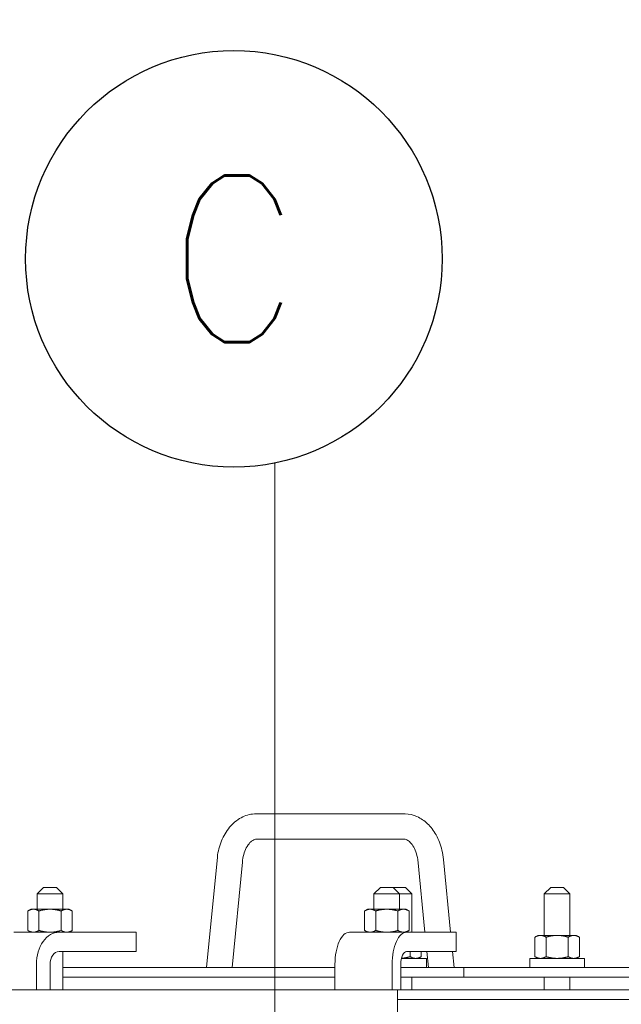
# Model space of a CAD drawing. Header units: inches. Extents: x 1 to 669, y 0 to 417.
# Tile 280 of 317: x 543 to 555, y 265 to 284. Entities that reach past the tile are written whole.
import ezdxf
from ezdxf.enums import TextEntityAlignment as Align

# ---------------------------------------------------------------- set-up
doc = ezdxf.new("R2010")
doc.units = ezdxf.units.IN
doc.header["$LTSCALE"] = 12
doc.header["$MEASUREMENT"] = 0
doc.layers.get('0').update_dxf_attribs({"linetype": 'CONTINUOUS'})
doc.layers.add('D', color=2, linetype='CONTINUOUS')
doc.layers.add('Leader', color=41, linetype='CONTINUOUS', lineweight=13)
doc.styles.get("Standard").update_dxf_attribs({"font": 'SIMPLEX.SHX', "width": 0.875})
doc.dimstyles.new('STANDARD$0', dxfattribs={"dimscale": 32, "dimtxt": 0.09375, "dimasz": 0.0625, "dimexe": 0.03125, "dimexo": 0.03125, "dimgap": 0.03125, "dimtad": 1, "dimtih": 1, "dimtoh": 1, "dimdec": 4, "dimzin": 12, "dimdsep": 46, "dimlunit": 5, "dimtxsty": 'Standard', "dimcen": -0.03125, "dimclrd": 256, "dimclre": 256, "dimclrt": 256, "dimadec": 0, "dimazin": 0, "dimtfac": 0.875, "dimtdec": 4, "dimtofl": 0, "dimtmove": 0, "dimatfit": 3, "dimfxl": 0, "dimtolj": 1, "dimtzin": 12, "dimlwd": 13, "dimlwe": 13, "dimarcsym": 0})

# ---------------------------------------------------------------- blocks, each defined once
blk = doc.blocks.new('*D19')
at = {"layer": 'D', "linetype": 'Continuous', "lineweight": 13}
for p, q in [((530.771, 253.276), (530.771, 298.609)), ((562.271, 290.106), (562.271, 298.609)), ((532.771, 297.609), (560.271, 297.609))]:
    blk.add_line(p, q, dxfattribs=at)
at = {"layer": 'D', "linetype": 'Continuous'}
for points in [[(532.771, 297.942), (532.771, 297.276), (530.771, 297.609)], [(560.271, 297.942), (560.271, 297.276), (562.271, 297.609)]]:
    blk.add_solid(points, dxfattribs=at)
at = {"layer": 'D', "linetype": 'Continuous', "lineweight": -3, "insert": (546.555, 301.671), "char_height": 3, "attachment_point": 5}
blk.add_mtext('\\A1;31{\\H0.875x;\\S1/2;}{}{\\C2;%%p1}', dxfattribs=at)

msp = doc.modelspace()

# ---------------------------------------------------------------- linework, layer by layer
at = {"lineweight": 0}
for p, q in [((550.78957, 268.58582), (547.93005, 268.58582)), ((550.74036, 268.09069), (547.88518, 268.09069)), ((547.1322, 267.74136), (546.91823, 265.58826)), ((547.62252, 267.64391), (547.41823, 265.58826)), ((551.18094, 266.27576), (551.04013, 267.69264)), ((551.68094, 266.27576), (551.54013, 267.69264)), ((543.74431, 267.15076), (543.61931, 267.02576)), ((543.74431, 267.15076), (543.99431, 267.15076)), ((543.99431, 267.15076), (544.11931, 267.02576)), ((550.31222, 267.15076), (550.18722, 267.02576)), ((550.31222, 267.15076), (550.56222, 267.15076)), ((550.56222, 267.15076), (550.80191, 267.15076)), ((550.56222, 267.15076), (550.68722, 267.02576)), ((550.80191, 267.15076), (550.92691, 267.02576)), ((553.63448, 267.15076), (553.50948, 267.02576)), ((553.63448, 267.15076), (553.88448, 267.15076)), ((553.88448, 267.15076), (554.00948, 267.02576)), ((544.11931, 267.02576), (543.61931, 267.02576)), ((543.61931, 266.72376), (543.61931, 267.02576)), ((544.11931, 266.72376), (544.11931, 267.02576)), ((550.68722, 267.02576), (550.18722, 267.02576)), ((550.18722, 266.72376), (550.18722, 267.02576)), ((550.92691, 267.02576), (550.68722, 267.02576)), ((550.68722, 266.72376), (550.68722, 267.02576)), ((550.92691, 266.27576), (550.92691, 267.02576)), ((554.00948, 267.02576), (553.50948, 267.02576)), ((553.50948, 266.21326), (553.50948, 267.02576)), ((554.00948, 266.21326), (554.00948, 267.02576)), ((543.49431, 266.72376), (543.4363, 266.69026)), ((543.4363, 266.69026), (543.4363, 266.30925)), ((543.54455, 266.72376), (543.49431, 266.72376)), ((543.86931, 266.72376), (543.54455, 266.72376)), ((543.6528, 266.69026), (543.6528, 266.30925)), ((544.19407, 266.72376), (543.86931, 266.72376)), ((544.08582, 266.69026), (544.08582, 266.30925)), ((544.24431, 266.72376), (544.19407, 266.72376)), ((544.24431, 266.72376), (544.30232, 266.69026)), ((544.30232, 266.69026), (544.30232, 266.30925)), ((550.06222, 266.72376), (550.0042, 266.69026)), ((550.0042, 266.69026), (550.0042, 266.30925)), ((550.11246, 266.72376), (550.06222, 266.72376)), ((550.43722, 266.72376), (550.11246, 266.72376)), ((550.22071, 266.69026), (550.22071, 266.30925)), ((550.76198, 266.72376), (550.43722, 266.72376)), ((550.65372, 266.69026), (550.65372, 266.30925)), ((550.81222, 266.72376), (550.76198, 266.72376)), ((550.81222, 266.72376), (550.87023, 266.69026)), ((550.87023, 266.69026), (550.87023, 266.30925)), ((543.1622, 266.27576), (544.04609, 266.27576)), ((543.49431, 266.27576), (543.4363, 266.30925)), ((545.54869, 266.27576), (544.04609, 266.27576)), ((544.24431, 266.27576), (544.30232, 266.30925)), ((545.54869, 265.90076), (545.54869, 266.27576)), ((549.71009, 266.27576), (550.82385, 266.27576)), ((550.06222, 266.27576), (550.0042, 266.30925)), ((550.81222, 266.27576), (550.87023, 266.30925)), ((551.78858, 266.27576), (550.82385, 266.27576)), ((551.78858, 265.90076), (551.78858, 266.27576)), ((553.38447, 266.21326), (553.32645, 266.17976)), ((553.32645, 265.79875), (553.32645, 266.17976)), ((553.43471, 266.21326), (553.38447, 266.21326)), ((553.75947, 266.21326), (553.43471, 266.21326)), ((553.54296, 265.79875), (553.54296, 266.17976)), ((554.08423, 266.21326), (553.75947, 266.21326)), ((553.97597, 265.79875), (553.97597, 266.17976)), ((554.13447, 266.21326), (554.08423, 266.21326)), ((554.13447, 266.21326), (554.19248, 266.17976)), ((554.19248, 265.79875), (554.19248, 266.17976)), ((544.04609, 265.90076), (545.54869, 265.90076)), ((544.11931, 265.15076), (544.11931, 265.90076)), ((550.82385, 265.90076), (551.78858, 265.90076)), ((550.89341, 265.79875), (550.89341, 265.90076)), ((551.0519, 265.76526), (551.10991, 265.79875)), ((551.10991, 265.79875), (551.10991, 265.90076)), ((551.24926, 265.58826), (551.2182, 265.90076)), ((551.74926, 265.58826), (551.7182, 265.90076)), ((553.38447, 265.76526), (553.32645, 265.79875)), ((554.13447, 265.76526), (554.19248, 265.79875)), ((543.60414, 265.65076), (543.60414, 265.15076)), ((543.86931, 265.15076), (543.86931, 265.65076)), ((549.42635, 265.58826), (544.11931, 265.58826)), ((549.42635, 265.15076), (549.42635, 265.65076)), ((550.5401, 265.65076), (550.5401, 265.15076)), ((550.71035, 265.15076), (550.71035, 265.65076)), ((551.93793, 265.58826), (550.71035, 265.58826)), ((551.2084, 265.76526), (550.72296, 265.76526)), ((551.2084, 265.76526), (551.2084, 265.58826)), ((551.93793, 265.58826), (556.33375, 265.58826)), ((551.93793, 265.40076), (551.93793, 265.58826)), ((554.29097, 265.76526), (553.22797, 265.76526)), ((553.22797, 265.76526), (553.22797, 265.58826)), ((554.29097, 265.76526), (554.29097, 265.58826)), ((544.11931, 265.40076), (549.42635, 265.40076)), ((550.71035, 265.40076), (551.93793, 265.40076)), ((550.92691, 265.15076), (550.92691, 265.40076)), ((556.33375, 265.40076), (551.93793, 265.40076)), ((553.50948, 265.15076), (553.50948, 265.40076)), ((554.00948, 265.15076), (554.00948, 265.40076)), ((550.64625, 265.15076), (534.27125, 265.15076)), ((550.64625, 265.15076), (550.64625, 264.96326)), ((550.64625, 265.15076), (573.89625, 265.15076)), ((573.89625, 264.96326), (550.64625, 264.96326)), ((550.64625, 264.96326), (550.64625, 255.96326))]:
    msp.add_line(p, q, dxfattribs=at)
for centre, major_axis, ratio, start_param, end_param in [((550.76496, 268.33826), (0.04874, 0.2452), 0.70022527, 0.10326615, 0.13828485), ((550.76496, 268.33826), (-0.04874, -0.2452), 0.70022527, 0.13828485, 0.20852437), ((547.37736, 267.69264), (-0.24501, 0.04968), 0.19490504, 0.01600006, 0.01974916), ((547.37736, 267.69264), (0.24501, -0.04968), 0.19490504, 0.01974916, 0.02571614), ((544.04609, 265.65076), (0, 0.625), 0.70710678, 0, 1.57079633), ((550.82385, 265.65076), (0, 0.625), 0.4539905, 0, 1.57079633)]:
    msp.add_ellipse(centre, major_axis=major_axis, ratio=ratio, start_param=start_param, end_param=end_param, dxfattribs=at)
at = {"lineweight": 0, "extrusion": (3.91276e-16, -4.78257e-34, -1)}
msp.add_ellipse((549.71009, 265.65076), major_axis=(0, 0.625), ratio=0.4539905, start_param=-1.57079633, end_param=0, dxfattribs=at)
at = {"lineweight": 0, "extrusion": (3.14018e-16, -4.69645e-32, -1)}
msp.add_ellipse((544.04609, 265.65076), major_axis=(0, 0.25), ratio=0.70710678, start_param=-1.57079633, end_param=0, dxfattribs=at)
at = {"lineweight": 0, "extrusion": (2.44548e-16, 4.90049e-32, -1)}
msp.add_ellipse((550.82385, 265.65076), major_axis=(0, 0.25), ratio=0.4539905, start_param=-1.57079633, end_param=0, dxfattribs=at)
at = {"lineweight": 0}
for points, knots in [([(547.13222, 267.74155), (547.14512, 267.85027), (547.17226, 267.95761), (547.25207, 268.15383), (547.30596, 268.2452), (547.43524, 268.39873), (547.51254, 268.46317), (547.67686, 268.55105), (547.76544, 268.57768), (547.87029, 268.58581), (547.88641, 268.58643), (547.91279, 268.58643), (547.92305, 268.58618), (547.9333, 268.58567)], [0, 0, 0, 0, 0.32992909, 0.32992909, 0.66211561, 0.66211561, 0.99286622, 0.99286622, 1.30396643, 1.30396643, 1.36028403, 1.36028403, 1.39614872, 1.39614872, 1.39614872, 1.39614872]), ([(550.79574, 268.58567), (550.87432, 268.5818), (550.95308, 268.56259), (551.09987, 268.49726), (551.16941, 268.44995), (551.29615, 268.33044), (551.35354, 268.25509), (551.44938, 268.08265), (551.48735, 267.98207), (551.52551, 267.81743), (551.53511, 267.7552), (551.54013, 267.69264)], [0, 0, 0, 0, 0.27491961, 0.27491961, 0.55586294, 0.55586294, 0.8597459, 0.8597459, 1.18624901, 1.18624901, 1.37493829, 1.37493829, 1.37493829, 1.37493829]), ([(547.89039, 268.0913), (547.87044, 268.08935), (547.8483, 268.08274), (547.80548, 268.05653), (547.78697, 268.04192), (547.74332, 267.99665), (547.71776, 267.9613), (547.67627, 267.88148), (547.65913, 267.83724), (547.63426, 267.74414), (547.626, 267.69432), (547.62254, 267.6442)], [0, 0, 0, 0, 0.190176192, 0.190176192, 0.31511289, 0.31511289, 0.485235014, 0.485235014, 0.639915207, 0.639915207, 0.791235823, 0.791235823, 0.791235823, 0.791235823]), ([(551.04013, 267.69264), (551.03332, 267.74487), (551.02117, 267.79594), (550.98892, 267.88729), (550.96842, 267.92882), (550.92441, 267.99626), (550.90049, 268.0233), (550.85495, 268.06251), (550.83312, 268.07502), (550.79144, 268.09104), (550.77257, 268.09323), (550.75283, 268.0913)], [0, 0, 0, 0, 0.160299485, 0.160299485, 0.319595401, 0.319595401, 0.47501792, 0.47501792, 0.631872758, 0.631872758, 0.820032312, 0.820032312, 0.820032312, 0.820032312])]:
    msp.add_open_spline(points, degree=3, knots=knots, dxfattribs=at)
for points, weights in [([(543.54455, 266.72376), (543.49431, 266.72376), (543.4363, 266.69026)], [1, 1.0379548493, 1]), ([(543.6528, 266.69026), (543.59479, 266.72376), (543.54455, 266.72376)], [1, 1.0379548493, 1]), ([(543.86931, 266.72376), (543.76883, 266.72376), (543.6528, 266.69026)], [1, 1.0379548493, 1]), ([(544.08582, 266.69026), (543.96979, 266.72376), (543.86931, 266.72376)], [1, 1.0379548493, 1]), ([(544.19407, 266.72376), (544.14383, 266.72376), (544.08582, 266.69026)], [1, 1.0379548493, 1]), ([(544.30232, 266.69026), (544.24431, 266.72376), (544.19407, 266.72376)], [1, 1.0379548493, 1]), ([(550.11246, 266.72376), (550.06222, 266.72376), (550.0042, 266.69026)], [1, 1.0379548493, 1]), ([(550.22071, 266.69026), (550.1627, 266.72376), (550.11246, 266.72376)], [1, 1.0379548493, 1]), ([(550.43722, 266.72376), (550.33674, 266.72376), (550.22071, 266.69026)], [1, 1.0379548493, 1]), ([(550.65372, 266.69026), (550.5377, 266.72376), (550.43722, 266.72376)], [1, 1.0379548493, 1]), ([(550.76198, 266.72376), (550.71174, 266.72376), (550.65372, 266.69026)], [1, 1.0379548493, 1]), ([(550.87023, 266.69026), (550.81222, 266.72376), (550.76198, 266.72376)], [1, 1.0379548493, 1]), ([(543.4363, 266.30925), (543.49431, 266.27576), (543.54455, 266.27576)], [1, 1.0379548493, 1]), ([(543.54455, 266.27576), (543.59479, 266.27576), (543.6528, 266.30925)], [1, 1.0379548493, 1]), ([(543.6528, 266.30925), (543.76883, 266.27576), (543.86931, 266.27576)], [1, 1.0379548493, 1]), ([(543.86931, 266.27576), (543.96979, 266.27576), (544.08582, 266.30925)], [1, 1.0379548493, 1]), ([(544.08582, 266.30925), (544.14383, 266.27576), (544.19407, 266.27576)], [1, 1.0379548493, 1]), ([(544.19407, 266.27576), (544.24431, 266.27576), (544.30232, 266.30925)], [1, 1.0379548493, 1]), ([(550.0042, 266.30925), (550.06222, 266.27576), (550.11246, 266.27576)], [1, 1.0379548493, 1]), ([(550.11246, 266.27576), (550.1627, 266.27576), (550.22071, 266.30925)], [1, 1.0379548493, 1]), ([(550.22071, 266.30925), (550.33674, 266.27576), (550.43722, 266.27576)], [1, 1.0379548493, 1]), ([(550.43722, 266.27576), (550.5377, 266.27576), (550.65372, 266.30925)], [1, 1.0379548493, 1]), ([(550.65372, 266.30925), (550.71174, 266.27576), (550.76198, 266.27576)], [1, 1.0379548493, 1]), ([(550.76198, 266.27576), (550.81222, 266.27576), (550.87023, 266.30925)], [1, 1.0379548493, 1]), ([(553.43471, 266.21326), (553.38447, 266.21326), (553.32645, 266.17976)], [1, 1.0379548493, 1]), ([(553.54296, 266.17976), (553.48495, 266.21326), (553.43471, 266.21326)], [1, 1.0379548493, 1]), ([(553.75947, 266.21326), (553.65899, 266.21326), (553.54296, 266.17976)], [1, 1.0379548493, 1]), ([(553.97597, 266.17976), (553.85995, 266.21326), (553.75947, 266.21326)], [1, 1.0379548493, 1]), ([(554.08423, 266.21326), (554.03399, 266.21326), (553.97597, 266.17976)], [1, 1.0379548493, 1]), ([(554.19248, 266.17976), (554.13447, 266.21326), (554.08423, 266.21326)], [1, 1.0379548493, 1]), ([(550.72335, 265.76691), (550.80259, 265.77254), (550.89341, 265.79875)], [1.01318260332, 1.02946412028, 1]), ([(550.89341, 265.79875), (550.95142, 265.76526), (551.00166, 265.76526)], [1, 1.0379548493, 1]), ([(551.00166, 265.76526), (551.0519, 265.76526), (551.10991, 265.79875)], [1, 1.0379548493, 1]), ([(553.32645, 265.79875), (553.38447, 265.76526), (553.43471, 265.76526)], [1, 1.0379548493, 1]), ([(553.43471, 265.76526), (553.48495, 265.76526), (553.54296, 265.79875)], [1, 1.0379548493, 1]), ([(553.54296, 265.79875), (553.65899, 265.76526), (553.75947, 265.76526)], [1, 1.0379548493, 1]), ([(553.75947, 265.76526), (553.85995, 265.76526), (553.97597, 265.79875)], [1, 1.0379548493, 1]), ([(553.97597, 265.79875), (554.03399, 265.76526), (554.08423, 265.76526)], [1, 1.0379548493, 1]), ([(554.08423, 265.76526), (554.13447, 265.76526), (554.19248, 265.79875)], [1, 1.0379548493, 1])]:
    msp.add_rational_spline(points, weights, degree=2, dxfattribs=at)
at = {"layer": 'D'}
msp.add_circle((547.45509, 279.40883), 4.0625, dxfattribs=at)
at = {"layer": 'Leader'}
msp.add_line((548.25467, 252.27576), (548.25467, 275.4258), dxfattribs=at)

# ---------------------------------------------------------------- texts
at = {"layer": 'D', "width": 0.875}
msp.add_text('C', height=3.25, dxfattribs=at).set_placement((547.45509, 279.40883), align=Align.MIDDLE)

# ---------------------------------------------------------------- dimensions: what is measured, and where the dimension line sits
at = {"layer": 'D', "linetype": 'Continuous', "lineweight": -3}
dim = msp.add_linear_dim(base=(562.27125, 297.60886), p1=(530.77125, 252.27576), p2=(562.27125, 289.1057), text='<>{}{\\C2;%%p1}', dimstyle='STANDARD$0', override={"dimdec": 1, "dimtp": 1, "dimtm": 1, "dimarcsym": 1}, dxfattribs=at)
dim.commit()
dim.dimension.update_dxf_attribs({"geometry": '*D19', "text_midpoint": (546.555, 297.60886), "dimtype": 160})

doc.saveas('drawing.dxf')
